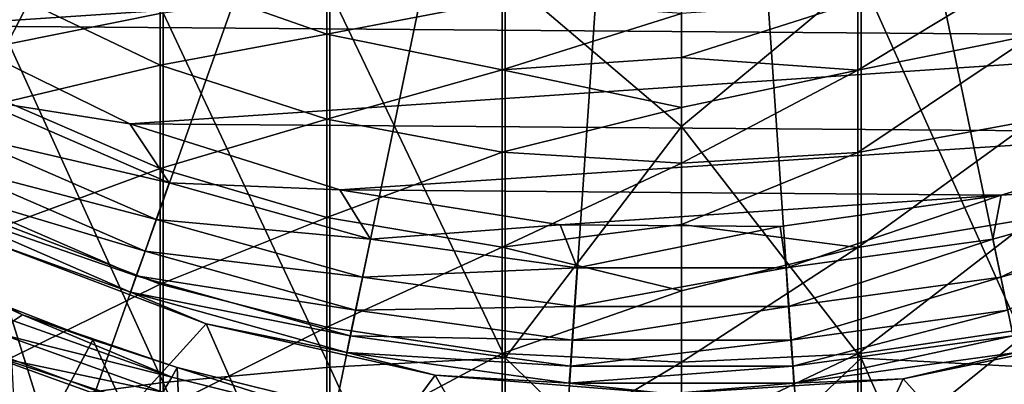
# Model space of a CAD drawing. Header units: metres. Extents: x -263 to 72, y -72 to 102.
# Tile 340 of 355: x -4.04 to 1.97, y 77.48 to 79.7. Entities that reach past the tile are written whole.
import ezdxf

# ---------------------------------------------------------------- set-up
doc = ezdxf.new("R2010")
doc.units = ezdxf.units.M
doc.layers.add('solid_FREE_STANDING_ONO_SW0004', color=7, linetype='CONTINUOUS')

msp = doc.modelspace()

# ---------------------------------------------------------------- linework, layer by layer
at = {"layer": 'solid_FREE_STANDING_ONO_SW0004'}
for points in [[(0, 87.5, 237.338333), (-9.321238, 79.913521, 237.118027), (-8.201362, 78.714912, 237.118027)], [(0, 87.5, 237.338333), (-8.201362, 78.714912, 237.118027), (-6.928835, 77.680054, 237.118027)], [(0, 87.5, 237.338333), (-6.928835, 77.680054, 237.118027), (-5.527317, 76.828125, 237.118027)], [(0, 87.5, 237.338333), (-5.527317, 76.828125, 237.118027), (-4.022824, 76.174934, 237.118027)], [(0, 87.5, 237.338333), (-4.022824, 76.174934, 237.118027), (-2.443388, 75.732674, 237.118027)], [(0, 87.5, 237.338333), (-2.443388, 75.732674, 237.118027), (-0.818452, 75.509575, 237.118027)], [(0, 87.5, 237.338333), (-0.818452, 75.509575, 237.118027), (0.821723, 75.509796, 237.118027)], [(0, 87.5, 237.338333), (0.821723, 75.509796, 237.118027), (2.446594, 75.733337, 237.118027)], [(0, 87.5, 237.338333), (2.446594, 75.733337, 237.118027), (4.025899, 76.176033, 237.118027)], [(0, 87.5, 237.338333), (4.025899, 76.176033, 237.118027), (5.530223, 76.829628, 237.118027)], [(0, 87.5, 237.338333), (5.530223, 76.829628, 237.118027), (6.931546, 77.681961, 237.118027)], [(0, 87.5, 237.338333), (6.931546, 77.681961, 237.118027), (8.203771, 78.717155, 237.118027)], [(0, 87.5, 237.338333), (8.203771, 78.717155, 237.118027), (9.3232, 79.915932, 237.118027)], [(-3.162248, 79.745415, -437.430573), (-4.101142, 79.556427, -436.890472), (-4.101142, 81.662857, -436.017975)], [(0, 81.419922, -437.58728), (0, 79.053146, -438.44873), (-1.075489, 79.967323, -438.064758)], [(1.095041, 79.966309, -438.061859), (0, 79.053146, -438.44873), (0, 81.419922, -437.58728)], [(5.582326, 80.342934, 14.2), (-4.584479, 79.667458, 14.2), (-5.691279, 80.429268, 14.2)], [(5.582326, 80.342934, 14.2), (4.463964, 79.598152, 14.2), (-4.584479, 79.667458, 14.2)], [(-3.179893, 79.972977, -422.181061), (-2.164165, 79.616501, -421.957092), (-2.164165, 80.050537, -421.171753)], [(-2.164165, 80.050537, -421.171753), (-2.164165, 79.616501, -421.957092), (-1.095041, 79.819206, -421.060333)], [(1.075489, 79.816444, -421.059021), (1.075489, 79.396492, -421.818848), (2.145334, 80.045052, -421.169098)], [(1.075489, 79.396492, -421.818848), (2.145334, 79.611343, -421.953857), (2.145334, 80.045052, -421.169098)], [(-4.117165, 79.875862, -423.309814), (-3.179893, 79.426414, -422.951385), (-3.179893, 79.972977, -422.181061)], [(-3.179893, 79.972977, -422.181061), (-3.179893, 79.426414, -422.951385), (-2.164165, 79.616501, -421.957092)], [(-1.075489, 79.967323, -438.064758), (-1.075489, 77.642387, -438.734558), (-2.145334, 79.883514, -437.825256)], [(0, 79.053146, -438.44873), (-1.075489, 77.642387, -438.734558), (-1.075489, 79.967323, -438.064758)], [(1.095041, 79.966309, -438.061859), (1.095041, 77.641701, -438.731567), (0, 79.053146, -438.44873)], [(2.164165, 79.881508, -437.819519), (2.164165, 77.584572, -438.481232), (1.095041, 79.966309, -438.061859)], [(2.164165, 77.584572, -438.481232), (1.095041, 77.641701, -438.731567), (1.095041, 79.966309, -438.061859)], [(-4.117165, 79.875862, -423.309814), (-4.117165, 79.203529, -424.062134), (-3.179893, 79.426414, -422.951385)], [(-2.145334, 79.883514, -437.825256), (-2.145334, 77.585922, -438.487183), (-3.162248, 79.745415, -437.430573)], [(-1.075489, 77.642387, -438.734558), (-2.145334, 77.585922, -438.487183), (-2.145334, 79.883514, -437.825256)], [(-2.164165, 79.616501, -421.957092), (-1.095041, 79.399094, -421.820465), (-1.095041, 79.819206, -421.060333)], [(0, 79.741562, -421.022949), (-1.095041, 79.819206, -421.060333), (-1.095041, 79.399094, -421.820465)], [(1.075489, 79.816444, -421.059021), (0, 79.741562, -421.022949), (0, 79.473938, -421.529297)], [(1.075489, 79.816444, -421.059021), (0, 79.473938, -421.529297), (1.075489, 79.396492, -421.818848)], [(-3.162248, 79.745415, -437.430573), (-3.162248, 77.492882, -438.079529), (-4.101142, 79.556427, -436.890472)], [(-2.145334, 77.585922, -438.487183), (-3.162248, 77.492882, -438.079529), (-3.162248, 79.745415, -437.430573)], [(0, 79.473938, -421.529297), (0, 79.741562, -421.022949), (-1.095041, 79.399094, -421.820465)], [(4.463964, 79.598152, 14.2), (-3.363957, 79.07, 14.2), (-4.584479, 79.667458, 14.2)], [(-4.292116, 79.216591, 14.232326), (-4.584479, 79.667458, 14.2), (-3.363957, 79.07, 14.2)], [(4.463964, 79.598152, 14.2), (3.234402, 79.019447, 14.2), (-3.363957, 79.07, 14.2)], [(-3.179893, 79.426414, -422.951385), (-2.164165, 79.09726, -422.688904), (-2.164165, 79.616501, -421.957092)], [(-2.164165, 79.616501, -421.957092), (-2.164165, 79.09726, -422.688904), (-1.095041, 79.399094, -421.820465)], [(1.075489, 79.396492, -421.818848), (1.075489, 78.894112, -422.526886), (2.145334, 79.611343, -421.953857)], [(1.075489, 78.894112, -422.526886), (2.145334, 79.092491, -422.685089), (2.145334, 79.611343, -421.953857)], [(-3.162248, 77.492882, -438.079529), (-4.101142, 77.365547, -437.521667), (-4.101142, 79.556427, -436.890472)], [(0, 79.169228, -422.014252), (0, 79.473938, -421.529297), (-1.095041, 79.399094, -421.820465)], [(1.075489, 79.396492, -421.818848), (0, 79.473938, -421.529297), (0, 79.169228, -422.014252)], [(-4.117165, 79.203529, -424.062134), (-3.179893, 78.797043, -423.65564), (-3.179893, 79.426414, -422.951385)], [(-3.179893, 79.426414, -422.951385), (-3.179893, 78.797043, -423.65564), (-2.164165, 79.09726, -422.688904)], [(-2.164165, 79.09726, -422.688904), (-1.095041, 78.896507, -422.528809), (-1.095041, 79.399094, -421.820465)], [(0, 79.169228, -422.014252), (-1.095041, 79.399094, -421.820465), (-1.095041, 78.896507, -422.528809)], [(1.075489, 79.396492, -421.818848), (0, 79.169228, -422.014252), (0, 78.829132, -422.475067)], [(1.075489, 79.396492, -421.818848), (0, 78.829132, -422.475067), (1.075489, 78.894112, -422.526886)], [(-4.292116, 79.216591, 14.232326), (-3.124215, 78.709305, 14.232326), (-4.401158, 79.006149, 14.327839)], [(-4.292116, 79.216591, 14.232326), (-3.363957, 79.07, 14.2), (-3.124215, 78.709305, 14.232326)], [(-4.117165, 79.203529, -424.062134), (-4.117165, 78.451195, -424.734467), (-3.179893, 78.797043, -423.65564)], [(0, 78.829132, -422.475067), (0, 79.169228, -422.014252), (-1.095041, 78.896507, -422.528809)], [(-3.179893, 78.797043, -423.65564), (-2.164165, 78.499344, -423.357971), (-2.164165, 79.09726, -422.688904)], [(-2.164165, 79.09726, -422.688904), (-2.164165, 78.499344, -423.357971), (-1.095041, 78.896507, -422.528809)], [(1.075489, 78.894112, -422.526886), (1.075489, 78.315613, -423.174225), (2.145334, 79.092491, -422.685089)], [(1.075489, 78.315613, -423.174225), (2.145334, 78.495033, -423.353638), (2.145334, 79.092491, -422.685089)], [(3.234402, 79.019447, 14.2), (-2.083408, 78.66655, 14.2), (-3.363957, 79.07, 14.2)], [(-3.124215, 78.709305, 14.232326), (-3.363957, 79.07, 14.2), (-2.083408, 78.66655, 14.2)], [(3.234402, 79.019447, 14.2), (1.9478, 78.635666, 14.2), (-2.083408, 78.66655, 14.2)], [(0, 79.053146, -438.44873), (0, 76.602364, -439.029572), (-1.075489, 77.642387, -438.734558)], [(1.095041, 77.641701, -438.731567), (0, 76.602364, -439.029572), (0, 79.053146, -438.44873)], [(3.124215, 78.709305, 14.232326), (1.9478, 78.635666, 14.2), (3.234402, 79.019447, 14.2)], [(-4.401158, 79.006149, 14.327839), (-3.203587, 78.48597, 14.327839), (-4.495504, 78.824074, 14.480304)], [(-3.124215, 78.709305, 14.232326), (-3.203587, 78.48597, 14.327839), (-4.401158, 79.006149, 14.327839)], [(-2.164165, 78.499344, -423.357971), (-1.095041, 78.317787, -423.176392), (-1.095041, 78.896507, -422.528809)], [(0, 78.829132, -422.475067), (-1.095041, 78.896507, -422.528809), (-1.095041, 78.317787, -423.176392)], [(1.075489, 78.894112, -422.526886), (0, 78.829132, -422.475067), (0, 78.455544, -422.90918)], [(1.075489, 78.894112, -422.526886), (0, 78.455544, -422.90918), (1.075489, 78.315613, -423.174225)], [(-4.495504, 78.824074, 14.480304), (-3.27226, 78.29274, 14.480304), (-4.568992, 78.682243, 14.679765)], [(-3.203587, 78.48597, 14.327839), (-3.27226, 78.29274, 14.480304), (-4.495504, 78.824074, 14.480304)], [(-4.117165, 78.451195, -424.734467), (-3.179893, 78.092773, -424.285034), (-3.179893, 78.797043, -423.65564)], [(-3.179893, 78.797043, -423.65564), (-3.179893, 78.092773, -424.285034), (-2.164165, 78.499344, -423.357971)], [(0, 78.455544, -422.90918), (0, 78.829132, -422.475067), (-1.095041, 78.317787, -423.176392)], [(-4.568992, 78.682243, 14.679765), (-3.325752, 78.142235, 14.679765), (-4.616823, 78.589935, 14.913197)], [(-3.27226, 78.29274, 14.480304), (-3.325752, 78.142235, 14.679765), (-4.568992, 78.682243, 14.679765)], [(-3.124215, 78.709305, 14.232326), (-1.898116, 78.365768, 14.232326), (-3.203587, 78.48597, 14.327839)], [(-3.124215, 78.709305, 14.232326), (-2.083408, 78.66655, 14.2), (-1.898116, 78.365768, 14.232326)], [(1.9478, 78.635666, 14.2), (-0.740495, 78.454155, 14.2), (-2.083408, 78.66655, 14.2)], [(-1.898116, 78.365768, 14.232326), (-2.083408, 78.66655, 14.2), (-0.740495, 78.454155, 14.2)], [(1.898116, 78.365768, 14.232326), (1.9478, 78.635666, 14.2), (3.124215, 78.709305, 14.232326)], [(1.898116, 78.365768, 14.232326), (3.124215, 78.709305, 14.232326), (1.946338, 78.133705, 14.327839)], [(3.124215, 78.709305, 14.232326), (3.203587, 78.48597, 14.327839), (1.946338, 78.133705, 14.327839)], [(1.9478, 78.635666, 14.2), (0.601776, 78.443871, 14.2), (-0.740495, 78.454155, 14.2)], [(0.636658, 78.192383, 14.232326), (0.601776, 78.443871, 14.2), (1.9478, 78.635666, 14.2)], [(0.636658, 78.192383, 14.232326), (1.9478, 78.635666, 14.2), (1.898116, 78.365768, 14.232326)], [(-4.616823, 78.589935, 14.913197), (-3.360568, 78.044266, 14.913197), (-4.237036, 78.357544, 15.1651)], [(-3.325752, 78.142235, 14.679765), (-3.360568, 78.044266, 14.913197), (-4.616823, 78.589935, 14.913197)], [(-3.203587, 78.48597, 14.327839), (-1.946338, 78.133705, 14.327839), (-3.27226, 78.29274, 14.480304)], [(-1.898116, 78.365768, 14.232326), (-1.946338, 78.133705, 14.327839), (-3.203587, 78.48597, 14.327839)], [(-3.179893, 78.092773, -424.285034), (-2.164165, 77.830276, -423.955872), (-2.164165, 78.499344, -423.357971)], [(-2.164165, 78.499344, -423.357971), (-2.164165, 77.830276, -423.955872), (-1.095041, 78.317787, -423.176392)], [(1.075489, 78.315613, -423.174225), (1.075489, 77.668274, -423.752716), (2.145334, 78.495033, -423.353638)], [(1.075489, 77.668274, -423.752716), (2.145334, 77.826477, -423.951111), (2.145334, 78.495033, -423.353638)], [(1.946338, 78.133705, 14.327839), (3.203587, 78.48597, 14.327839), (1.988061, 77.932922, 14.480304)], [(-4.117165, 78.451195, -424.734467), (-4.117165, 77.628311, -425.318359), (-3.179893, 78.092773, -424.285034)], [(-1.898116, 78.365768, 14.232326), (-0.740495, 78.454155, 14.2), (-0.636658, 78.192383, 14.232326)], [(0, 78.050568, -423.314148), (0, 78.455544, -422.90918), (-1.095041, 78.317787, -423.176392)], [(-0.636658, 78.192383, 14.232326), (-0.740495, 78.454155, 14.2), (0.601776, 78.443871, 14.2)], [(-0.636658, 78.192383, 14.232326), (0.601776, 78.443871, 14.2), (0.636658, 78.192383, 14.232326)], [(1.075489, 78.315613, -423.174225), (0, 78.455544, -422.90918), (0, 78.050568, -423.314148)], [(-1.898116, 78.365768, 14.232326), (-0.636658, 78.192383, 14.232326), (-1.946338, 78.133705, 14.327839)], [(0.636658, 78.192383, 14.232326), (1.898116, 78.365768, 14.232326), (0.652833, 77.955917, 14.327839)], [(1.898116, 78.365768, 14.232326), (1.946338, 78.133705, 14.327839), (0.652833, 77.955917, 14.327839)], [(-3.773143, 76.886894, 49.1651), (-5.183035, 77.499466, 49.1651), (-4.237036, 78.357544, 15.1651)], [(-4.923664, 78.322304, 18.630699), (-4.103615, 77.951195, 18.469992), (-4.019667, 77.904106, 18.309994)], [(-4.923664, 78.322304, 18.630699), (-4.019667, 77.904106, 18.309994), (-4.074098, 77.869057, 18.177301)], [(-3.773143, 76.886894, 49.1651), (-4.237036, 78.357544, 15.1651), (-2.899534, 77.849632, 15.1651)], [(-3.360568, 78.044266, 14.913197), (-2.899534, 77.849632, 15.1651), (-4.237036, 78.357544, 15.1651)], [(-2.164165, 77.830276, -423.955872), (-1.095041, 77.670189, -423.755127), (-1.095041, 78.317787, -423.176392)], [(0, 78.050568, -423.314148), (-1.095041, 78.317787, -423.176392), (-1.095041, 77.670189, -423.755127)], [(1.075489, 78.315613, -423.174225), (0, 78.050568, -423.314148), (0, 77.616455, -423.687744)], [(1.075489, 78.315613, -423.174225), (0, 77.616455, -423.687744), (1.075489, 77.668274, -423.752716)], [(-3.27226, 78.29274, 14.480304), (-1.988061, 77.932922, 14.480304), (-3.325752, 78.142235, 14.679765)], [(-1.946338, 78.133705, 14.327839), (-1.988061, 77.932922, 14.480304), (-3.27226, 78.29274, 14.480304)], [(-0.636658, 78.192383, 14.232326), (-0.652833, 77.955917, 14.327839), (-1.946338, 78.133705, 14.327839)], [(0.636658, 78.192383, 14.232326), (0.652833, 77.955917, 14.327839), (-0.652833, 77.955917, 14.327839)], [(-0.636658, 78.192383, 14.232326), (0.636658, 78.192383, 14.232326), (-0.652833, 77.955917, 14.327839)], [(-3.325752, 78.142235, 14.679765), (-2.02056, 77.776535, 14.679765), (-3.360568, 78.044266, 14.913197)], [(-1.988061, 77.932922, 14.480304), (-2.02056, 77.776535, 14.679765), (-3.325752, 78.142235, 14.679765)], [(-1.946338, 78.133705, 14.327839), (-0.652833, 77.955917, 14.327839), (-1.988061, 77.932922, 14.480304)], [(0.652833, 77.955917, 14.327839), (1.946338, 78.133705, 14.327839), (0.666828, 77.751328, 14.480304)], [(1.946338, 78.133705, 14.327839), (1.988061, 77.932922, 14.480304), (0.666828, 77.751328, 14.480304)], [(-4.117165, 77.628311, -425.318359), (-3.179893, 77.322464, -424.831604), (-3.179893, 78.092773, -424.285034)], [(-3.179893, 78.092773, -424.285034), (-3.179893, 77.322464, -424.831604), (-2.164165, 77.830276, -423.955872)], [(-3.360568, 78.044266, 14.913197), (-2.041712, 77.674744, 14.913197), (-2.899534, 77.849632, 15.1651)], [(-2.02056, 77.776535, 14.679765), (-2.041712, 77.674744, 14.913197), (-3.360568, 78.044266, 14.913197)], [(0, 77.616455, -423.687744), (0, 78.050568, -423.314148), (-1.095041, 77.670189, -423.755127)], [(-3.590486, 77.752449, 18.314297), (-4.103615, 77.951195, 18.469992), (-4.047256, 76.884163, 46.188179)], [(-4.019667, 77.904106, 18.309994), (-4.103615, 77.951195, 18.469992), (-3.590486, 77.752449, 18.314297)], [(-0.652833, 77.955917, 14.327839), (-0.666828, 77.751328, 14.480304), (-1.988061, 77.932922, 14.480304)], [(0.652833, 77.955917, 14.327839), (0.666828, 77.751328, 14.480304), (-0.666828, 77.751328, 14.480304)], [(-0.652833, 77.955917, 14.327839), (0.652833, 77.955917, 14.327839), (-0.666828, 77.751328, 14.480304)], [(-4.019667, 77.904106, 18.309994), (-3.108275, 77.525177, 17.912865), (-4.074098, 77.869057, 18.177301)], [(-4.019667, 77.904106, 18.309994), (-3.590486, 77.752449, 18.314297), (-3.076696, 77.583183, 18.180588)], [(-4.019667, 77.904106, 18.309994), (-3.076696, 77.583183, 18.180588), (-3.108275, 77.525177, 17.912865)], [(-1.988061, 77.932922, 14.480304), (-0.666828, 77.751328, 14.480304), (-2.02056, 77.776535, 14.679765)], [(0.666828, 77.751328, 14.480304), (1.988061, 77.932922, 14.480304), (0.677728, 77.591965, 14.679765)], [(1.988061, 77.932922, 14.480304), (2.02056, 77.776535, 14.679765), (0.677728, 77.591965, 14.679765)], [(-4.074098, 77.869057, 18.177301), (-3.108275, 77.525177, 17.912865), (-4.144021, 77.785522, 18.053621)], [(-2.292977, 76.472, 49.1651), (-3.773143, 76.886894, 49.1651), (-2.899534, 77.849632, 15.1651)], [(-3.179893, 77.322464, -424.831604), (-2.164165, 77.098473, -424.475128), (-2.164165, 77.830276, -423.955872)], [(-2.292977, 76.472, 49.1651), (-2.899534, 77.849632, 15.1651), (-1.503581, 77.536255, 15.1651)], [(-2.041712, 77.674744, 14.913197), (-1.503581, 77.536255, 15.1651), (-2.899534, 77.849632, 15.1651)], [(-2.164165, 77.830276, -423.955872), (-2.164165, 77.098473, -424.475128), (-1.095041, 77.670189, -423.755127)], [(1.075489, 77.668274, -423.752716), (1.075489, 76.960236, -424.255096), (2.145334, 77.826477, -423.951111)], [(1.075489, 76.960236, -424.255096), (2.145334, 77.09523, -424.46994), (2.145334, 77.826477, -423.951111)], [(-4.515942, 75.845856, 50.099998), (-4.44509, 77.766609, 50.099998), (-3.014173, 77.234673, 50.099998)], [(-3.014173, 77.234673, 50.099998), (-4.44509, 77.766609, 50.099998), (-4.169254, 77.434532, 49.976337)], [(-4.144021, 77.785522, 18.053621), (-3.163107, 77.433304, 17.787508), (-4.220362, 77.655365, 17.964918)], [(-3.108275, 77.525177, 17.912865), (-3.163107, 77.433304, 17.787508), (-4.144021, 77.785522, 18.053621)], [(-2.02056, 77.776535, 14.679765), (-0.677728, 77.591965, 14.679765), (-2.041712, 77.674744, 14.913197)], [(-0.666828, 77.751328, 14.480304), (-0.677728, 77.591965, 14.679765), (-2.02056, 77.776535, 14.679765)], [(0.677728, 77.591965, 14.679765), (2.02056, 77.776535, 14.679765), (0.684823, 77.488243, 14.913197)], [(2.02056, 77.776535, 14.679765), (2.041712, 77.674744, 14.913197), (0.684823, 77.488243, 14.913197)], [(2.29004, 76.47139, 49.1651), (1.350506, 77.514359, 15.1651), (2.751104, 77.806274, 15.1651)], [(2.041712, 77.674744, 14.913197), (2.751104, 77.806274, 15.1651), (1.350506, 77.514359, 15.1651)], [(-3.590486, 77.752449, 18.314297), (-4.047256, 76.884163, 46.188179), (-3.032447, 76.540878, 46.467651)], [(-3.076696, 77.583183, 18.180588), (-3.590486, 77.752449, 18.314297), (-3.032447, 76.540878, 46.467651)], [(0.666828, 77.751328, 14.480304), (0.677728, 77.591965, 14.679765), (-0.677728, 77.591965, 14.679765)], [(-0.666828, 77.751328, 14.480304), (0.666828, 77.751328, 14.480304), (-0.677728, 77.591965, 14.679765)], [(-4.220362, 77.655365, 17.964918), (-3.222324, 77.295143, 17.697865), (-4.314834, 77.436966, 17.93399)], [(-3.163107, 77.433304, 17.787508), (-3.222324, 77.295143, 17.697865), (-4.220362, 77.655365, 17.964918)], [(-2.164165, 77.098473, -424.475128), (-1.095041, 76.961868, -424.257721), (-1.095041, 77.670189, -423.755127)], [(-1.075489, 77.642387, -438.734558), (-1.075489, 75.257072, -439.139832), (-2.145334, 77.585922, -438.487183)], [(-2.041712, 77.674744, 14.913197), (-0.684823, 77.488243, 14.913197), (-1.503581, 77.536255, 15.1651)], [(-0.677728, 77.591965, 14.679765), (-0.684823, 77.488243, 14.913197), (-2.041712, 77.674744, 14.913197)], [(0, 77.616455, -423.687744), (-1.095041, 77.670189, -423.755127), (-1.095041, 76.961868, -424.257721)], [(0, 76.602364, -439.029572), (-1.075489, 75.257072, -439.139832), (-1.075489, 77.642387, -438.734558)], [(1.075489, 77.668274, -423.752716), (0, 77.616455, -423.687744), (0, 77.15564, -424.027832)], [(1.075489, 77.668274, -423.752716), (0, 77.15564, -424.027832), (1.075489, 76.960236, -424.255096)], [(1.095041, 77.641701, -438.731567), (1.095041, 75.256729, -439.13678), (0, 76.602364, -439.029572)], [(0.684823, 77.488243, 14.913197), (2.041712, 77.674744, 14.913197), (1.350506, 77.514359, 15.1651)], [(2.164165, 77.584572, -438.481232), (2.164165, 75.227982, -438.881653), (1.095041, 77.641701, -438.731567)], [(2.164165, 75.227982, -438.881653), (1.095041, 75.256729, -439.13678), (1.095041, 77.641701, -438.731567)], [(-4.117165, 77.628311, -425.318359), (-4.117165, 76.745224, -425.806396), (-3.179893, 77.322464, -424.831604)], [(-2.145334, 77.585922, -438.487183), (-2.145334, 75.228668, -438.887695), (-3.162248, 77.492882, -438.079529)], [(-3.076696, 77.583183, 18.180588), (-2.098782, 77.272179, 17.716049), (-3.108275, 77.525177, 17.912865)], [(-2.049329, 77.328354, 17.977436), (-3.076696, 77.583183, 18.180588), (-3.032447, 76.540878, 46.467651)], [(-3.076696, 77.583183, 18.180588), (-2.049329, 77.328354, 17.977436), (-2.098782, 77.272179, 17.716049)], [(-1.075489, 75.257072, -439.139832), (-2.145334, 75.228668, -438.887695), (-2.145334, 77.585922, -438.487183)], [(0, 77.15564, -424.027832), (0, 77.616455, -423.687744), (-1.095041, 76.961868, -424.257721)], [(0.677728, 77.591965, 14.679765), (0.684823, 77.488243, 14.913197), (-0.684823, 77.488243, 14.913197)], [(-0.677728, 77.591965, 14.679765), (0.677728, 77.591965, 14.679765), (-0.684823, 77.488243, 14.913197)], [(-3.108275, 77.525177, 17.912865), (-2.098782, 77.272179, 17.716049), (-3.163107, 77.433304, 17.787508)], [(-0.770105, 76.262497, 49.1651), (-2.292977, 76.472, 49.1651), (-1.503581, 77.536255, 15.1651)], [(-0.770105, 76.262497, 49.1651), (-1.503581, 77.536255, 15.1651), (-0.077317, 77.423744, 15.1651)], [(-0.684823, 77.488243, 14.913197), (-0.077317, 77.423744, 15.1651), (-1.503581, 77.536255, 15.1651)], [(-4.303448, 77.110558, 49.394096), (-5.183035, 77.499466, 49.1651), (-3.773143, 76.886894, 49.1651)], [(-3.162248, 77.492882, -438.079529), (-3.162248, 75.181847, -438.472198), (-4.101142, 77.365547, -437.521667)], [(-2.145334, 75.228668, -438.887695), (-3.162248, 75.181847, -438.472198), (-3.162248, 77.492882, -438.079529)], [(-0.684823, 77.488243, 14.913197), (0.684823, 77.488243, 14.913197), (-0.077317, 77.423744, 15.1651)], [(0.76711, 76.262291, 49.1651), (-0.077317, 77.423744, 15.1651), (1.350506, 77.514359, 15.1651)], [(0.684823, 77.488243, 14.913197), (1.350506, 77.514359, 15.1651), (-0.077317, 77.423744, 15.1651)], [(2.29004, 76.47139, 49.1651), (0.76711, 76.262291, 49.1651), (1.350506, 77.514359, 15.1651)]]:
    msp.add_3dface(points, dxfattribs=at)

doc.saveas('drawing.dxf')
